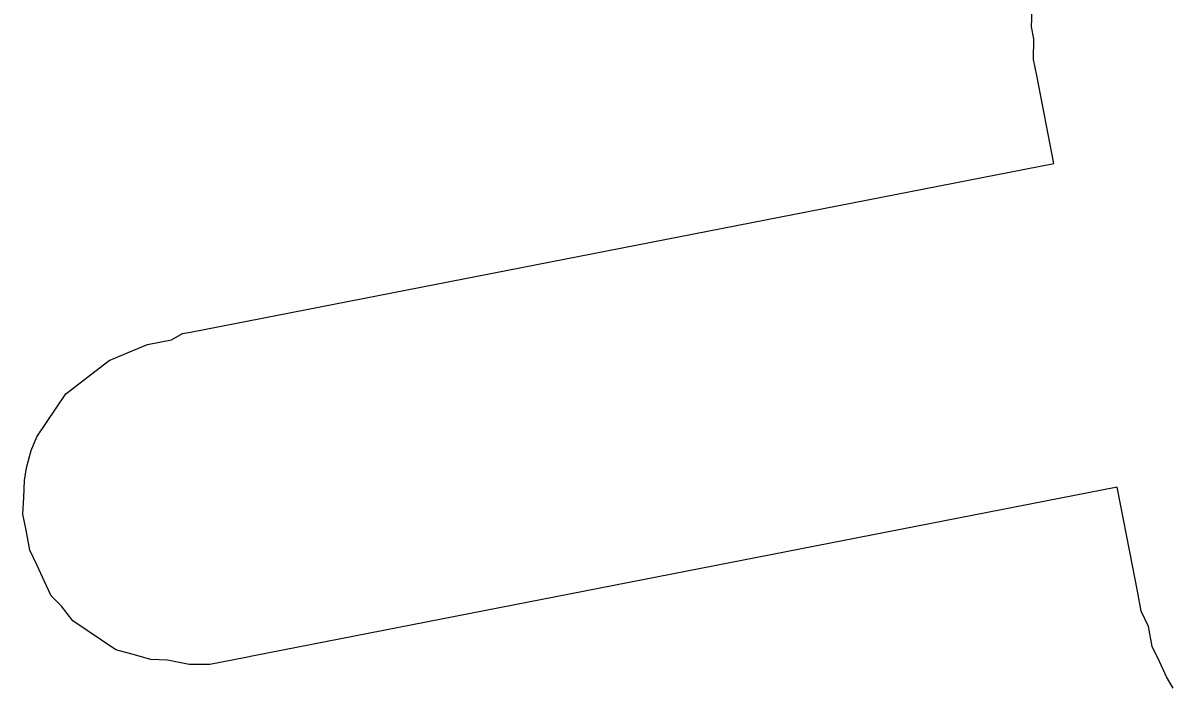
# Model space of a CAD drawing. Extents: x -545258 to -544992, y -1122311 to -1121664.
# Drawn here: x -545080.43 to -545079.409, y -1122272.509 to -1122271.917 of the extents above; entities that cross this region are included whole.
import ezdxf

# ---------------------------------------------------------------- set-up
doc = ezdxf.new("R2010")
doc.units = 0
doc.layers.add('Rozpiska', color=7, linetype='Continuous')

msp = doc.modelspace()

# ---------------------------------------------------------------- linework, layer by layer
at = {"layer": 'Rozpiska'}
for p, q in [((-545079.5329, -1122271.9206), (-545079.5321, -1122271.9057)), ((-545079.5308, -1122271.9313), (-545079.5329, -1122271.9206)), ((-545079.5309, -1122271.9497), (-545079.5308, -1122271.9313)), ((-545079.5281, -1122271.964), (-545079.5309, -1122271.9497)), ((-545079.5129, -1122272.0422), (-545079.5281, -1122271.964)), ((-545080.2811, -1122272.1922), (-545079.5129, -1122272.0422)), ((-545080.2981, -1122272.1993), (-545080.2882, -1122272.1936)), ((-545080.2882, -1122272.1936), (-545080.2811, -1122272.1922)), ((-545080.3366, -1122272.2104), (-545080.3195, -1122272.2034)), ((-545080.3195, -1122272.2034), (-545080.2981, -1122272.1993)), ((-545080.3537, -1122272.2175), (-545080.3366, -1122272.2104)), ((-545080.3665, -1122272.2274), (-545080.3537, -1122272.2175)), ((-545080.3793, -1122272.2373), (-545080.3665, -1122272.2274)), ((-545080.3922, -1122272.2472), (-545080.3793, -1122272.2373)), ((-545080.4007, -1122272.2599), (-545080.3922, -1122272.2472)), ((-545080.4093, -1122272.2727), (-545080.4007, -1122272.2599)), ((-545080.4179, -1122272.2854), (-545080.4093, -1122272.2727)), ((-545080.423, -1122272.2975), (-545080.4179, -1122272.2854)), ((-545080.4273, -1122272.3131), (-545080.423, -1122272.2975)), ((-545080.4288, -1122272.3244), (-545080.4273, -1122272.3131)), ((-545080.4295, -1122272.3394), (-545080.4288, -1122272.3244)), ((-545079.4566, -1122272.3303), (-545080.2248, -1122272.4803)), ((-545079.4427, -1122272.4014), (-545079.4566, -1122272.3303)), ((-545080.4303, -1122272.3543), (-545080.4295, -1122272.3394)), ((-545080.4275, -1122272.3685), (-545080.4303, -1122272.3543)), ((-545080.4241, -1122272.3863), (-545080.4275, -1122272.3685)), ((-545080.4177, -1122272.3998), (-545080.4241, -1122272.3863)), ((-545080.4114, -1122272.4134), (-545080.4177, -1122272.3998)), ((-545079.4385, -1122272.4227), (-545079.4427, -1122272.4014)), ((-545080.4051, -1122272.4269), (-545080.4114, -1122272.4134)), ((-545080.3959, -1122272.4362), (-545080.4051, -1122272.4269)), ((-545079.4351, -1122272.4405), (-545079.4385, -1122272.4227)), ((-545080.386, -1122272.449), (-545080.3959, -1122272.4362)), ((-545080.3732, -1122272.4576), (-545080.386, -1122272.449)), ((-545079.4287, -1122272.4541), (-545079.4351, -1122272.4405)), ((-545080.3605, -1122272.4662), (-545080.3732, -1122272.4576)), ((-545079.4253, -1122272.4718), (-545079.4287, -1122272.4541)), ((-545080.3477, -1122272.4748), (-545080.3605, -1122272.4662)), ((-545080.3321, -1122272.4791), (-545080.3477, -1122272.4748)), ((-545080.3165, -1122272.4834), (-545080.3321, -1122272.4791)), ((-545080.2248, -1122272.4803), (-545080.2319, -1122272.4817)), ((-545079.4189, -1122272.4854), (-545079.4253, -1122272.4718)), ((-545080.3016, -1122272.4842), (-545080.3165, -1122272.4834)), ((-545080.2824, -1122272.4879), (-545080.3016, -1122272.4842)), ((-545080.2639, -1122272.4879), (-545080.2824, -1122272.4879)), ((-545080.2426, -1122272.4838), (-545080.2639, -1122272.4879)), ((-545080.2319, -1122272.4817), (-545080.2426, -1122272.4838)), ((-545079.4126, -1122272.4989), (-545079.4189, -1122272.4854)), ((-545079.4069, -1122272.5089), (-545079.4126, -1122272.4989))]:
    msp.add_line(p, q, dxfattribs=at)

doc.saveas('drawing.dxf')
